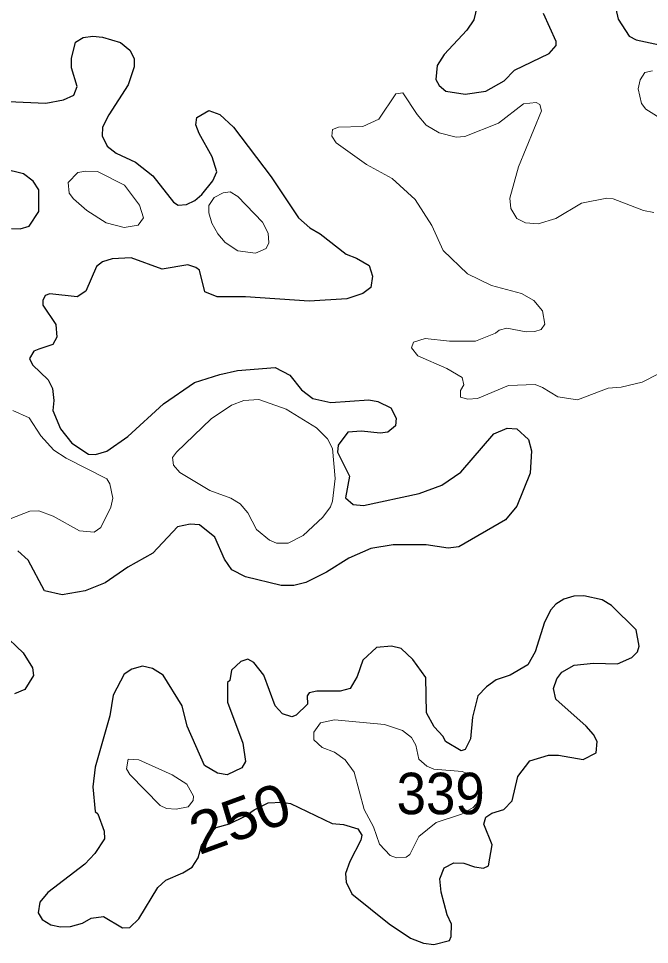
# Model space of a CAD drawing. Extents: x 763.2 to 816.8, y 7896.5 to 7952.7.
# Drawn here: x 810.643 to 813.072, y 7945.343 to 7948.912 of the extents above; entities that cross this region are included whole.
import ezdxf
from ezdxf.enums import TextEntityAlignment as Align

# ---------------------------------------------------------------- set-up
doc = ezdxf.new("R2010")
doc.units = 0
doc.header["$LTSCALE"] = 0.064
doc.layers.add('1', color=7, linetype='Continuous', lineweight=25)
doc.layers.add('2', color=7, linetype='Continuous', lineweight=13)
doc.layers.add('21', color=7, linetype='Continuous')
doc.layers.add('61', color=7, linetype='Continuous')

msp = doc.modelspace()

# ---------------------------------------------------------------- linework, layer by layer
at = {"layer": '1'}
for points in [[(812.4139, 7948.984), (812.3958, 7948.906), (812.3696, 7948.8665), (812.2821, 7948.7726), (812.2547, 7948.7308), (812.2498, 7948.6767), (812.2622, 7948.6535), (812.2883, 7948.6314), (812.3632, 7948.6201), (812.4419, 7948.6321), (812.5127, 7948.6713), (812.5532, 7948.713), (812.6867, 7948.7762), (812.7127, 7948.8071), (812.7132, 7948.8234), (812.6641, 7948.9315)], [(812.9433, 7948.9494), (812.9514, 7948.9097), (812.9938, 7948.8442), (813.0209, 7948.8292), (813.1116, 7948.8106)], [(810.6029, 7948.5918), (810.7474, 7948.5858), (810.8159, 7948.5984), (810.8552, 7948.6165), (810.8686, 7948.6494), (810.8463, 7948.7219), (810.8462, 7948.7572), (810.8618, 7948.8206), (810.8917, 7948.8381), (810.9291, 7948.8433), (810.9662, 7948.8397), (811.0361, 7948.8189), (811.0712, 7948.7896), (811.0875, 7948.7579)], [(811.0875, 7948.7579), (811.0876, 7948.7251), (811.0648, 7948.6561), (810.9901, 7948.5409), (810.9666, 7948.4924), (810.9647, 7948.459)], [(810.9647, 7948.459), (810.984, 7948.4202), (811.0194, 7948.393), (811.0927, 7948.3586), (811.1606, 7948.3054), (811.2394, 7948.2043), (811.2578, 7948.1928), (811.2892, 7948.1943), (811.322, 7948.2104), (811.3484, 7948.2332), (811.3913, 7948.2858), (811.4063, 7948.3209), (811.3889, 7948.3786), (811.338, 7948.4684), (811.3262, 7948.5015), (811.3294, 7948.5304), (811.3755, 7948.557), (811.4186, 7948.5415), (811.4701, 7948.4923), (811.6152, 7948.301), (811.7205, 7948.1434), (811.7643, 7948.1043), (811.8041, 7948.0815), (811.905, 7948.0038), (811.9446, 7947.9884), (811.9926, 7947.9594), (812.006, 7947.9187), (811.9991, 7947.875), (811.9688, 7947.8519), (811.9075, 7947.8318), (811.7616, 7947.8229), (811.5167, 7947.8393), (811.4075, 7947.8396), (811.3601, 7947.8584), (811.34, 7947.9415), (811.3259, 7947.9525), (811.2948, 7947.962), (811.1963, 7947.9461), (811.0762, 7947.9887), (811.0039, 7947.9854), (810.9666, 7947.9733), (810.9435, 7947.9558), (810.9016, 7947.8608), (810.8684, 7947.8395), (810.7638, 7947.8506), (810.7453, 7947.8444), (810.7364, 7947.8244), (810.7364, 7947.8064), (810.7864, 7947.7318), (810.79, 7947.6832), (810.7747, 7947.6551), (810.7214, 7947.637), (810.7011, 7947.6297), (810.6856, 7947.6015), (810.6971, 7947.5763), (810.7572, 7947.5185), (810.7738, 7947.4852), (810.7788, 7947.4392), (810.7743, 7947.4014), (810.8044, 7947.33), (810.8485, 7947.2748), (810.9121, 7947.233), (810.939, 7947.2315), (810.9828, 7947.2441), (811.0637, 7947.3007), (811.2017, 7947.4272), (811.3205, 7947.5085), (811.4181, 7947.5401), (811.4854, 7947.5546), (811.6317, 7947.5662), (811.6874, 7947.5365), (811.7331, 7947.48), (811.776, 7947.4472), (811.8454, 7947.4318), (811.9913, 7947.4414), (812.0269, 7947.4362), (812.0769, 7947.4112), (812.0965, 7947.3715), (812.0951, 7947.3415), (812.065, 7947.3177), (812.0353, 7947.3136), (811.963, 7947.3215), (811.9108, 7947.3168), (811.8734, 7947.2668), (811.8717, 7947.2404), (811.9175, 7947.1483), (811.9015, 7947.0643), (811.9317, 7947.0389), (811.9711, 7947.0342), (812.1855, 7947.0812), (812.2727, 7947.113), (812.3463, 7947.1635), (812.4734, 7947.3114), (812.524, 7947.3323), (812.5612, 7947.3308)], [(810.6159, 7948.1021), (810.649, 7948.1007), (810.6832, 7948.1107), (810.7212, 7948.1677), (810.7211, 7948.251), (810.6992, 7948.2854), (810.6613, 7948.3127), (810.5833, 7948.3324)], [(812.5612, 7947.3308), (812.6064, 7947.2895), (812.6177, 7947.2453), (812.6127, 7947.1598), (812.5614, 7947.0318), (812.5179, 7946.9802)], [(812.5179, 7946.9802), (812.3384, 7946.8757), (812.2972, 7946.8698), (812.2128, 7946.8828), (812.0861, 7946.8828), (812, 7946.8695), (811.9145, 7946.8318), (811.8282, 7946.7773), (811.749, 7946.7376), (811.7024, 7946.7269), (811.654, 7946.7268), (811.5168, 7946.7596), (811.4636, 7946.7869), (811.4363, 7946.8286), (811.3986, 7946.9133), (811.34, 7946.96), (811.3039, 7946.9632), (811.2548, 7946.9529), (811.1595, 7946.8512), (811.0631, 7946.7973), (810.9758, 7946.7372), (810.8996, 7946.7056), (810.8108, 7946.6907), (810.7429, 7946.7056), (810.6795, 7946.8237), (810.6406, 7946.8596)], [(812.4664, 7945.7267), (812.4341, 7945.8073), (812.4427, 7945.8331), (812.4656, 7945.8495), (812.5111, 7945.8636), (812.5436, 7945.8969), (812.5661, 7945.99), (812.6115, 7946.051), (812.6843, 7946.0725), (812.7223, 7946.0725), (812.8169, 7946.0562), (812.8675, 7946.0817), (812.8708, 7946.1256), (812.8572, 7946.152), (812.8292, 7946.1848), (812.7119, 7946.2882), (812.7034, 7946.3295), (812.7163, 7946.3663), (812.7348, 7946.3928), (812.7829, 7946.4194), (812.857, 7946.4275), (812.9492, 7946.4243), (813.0052, 7946.4484), (813.0268, 7946.4704), (813.0334, 7946.4922), (813.0216, 7946.5555), (812.926, 7946.6498), (812.8899, 7946.6709), (812.82, 7946.6869), (812.7814, 7946.6854), (812.7433, 7946.674), (812.7121, 7946.6547), (812.6927, 7946.6332), (812.6685, 7946.5846), (812.6325, 7946.4704), (812.6038, 7946.4205), (812.5366, 7946.3815), (812.4824, 7946.3629), (812.4447, 7946.3366), (812.4115, 7946.3019), (812.3913, 7946.2191), (812.3834, 7946.1352), (812.3628, 7946.0942), (812.3472, 7946.0892), (812.2865, 7946.1248), (812.2775, 7946.1447), (812.2434, 7946.1822), (812.2139, 7946.2356), (812.2119, 7946.3725), (812.1606, 7946.4412)], [(810.5799, 7946.5442), (810.6604, 7946.467), (810.697, 7946.4098), (810.7009, 7946.3791), (810.6669, 7946.3258), (810.6275, 7946.3089)], [(812.1606, 7946.4412), (812.1157, 7946.4836), (812.0787, 7946.4931), (812.0214, 7946.4881), (811.9688, 7946.4385), (811.9468, 7946.3759), (811.9196, 7946.3296), (811.8816, 7946.3187), (811.7917, 7946.319), (811.7625, 7946.3125), (811.7537, 7946.3009), (811.7552, 7946.2696), (811.712, 7946.2267), (811.6947, 7946.2204), (811.6587, 7946.2318), (811.6308, 7946.2627), (811.5875, 7946.3808), (811.5485, 7946.4301), (811.5253, 7946.4423), (811.499, 7946.4337), (811.4625, 7946.4005), (811.4559, 7946.3609), (811.4479, 7946.3527), (811.4477, 7946.2771), (811.5067, 7946.1186), (811.5165, 7946.048), (811.5024, 7946.0243), (811.4464, 7945.997), (811.4089, 7946.0034), (811.3592, 7946.0333), (811.2916, 7946.1844), (811.2732, 7946.2632), (811.1993, 7946.3813), (811.1584, 7946.4061), (811.1198, 7946.4157), (811.0796, 7946.4044), (811.0493, 7946.3849), (811.0078, 7946.3041), (810.9942, 7946.2246), (810.9383, 7946.0265), (810.9287, 7945.9509), (810.9384, 7945.8561), (810.9482, 7945.8465), (810.9731, 7945.78), (810.9737, 7945.7507), (810.937, 7945.6936), (810.8976, 7945.6523), (810.7556, 7945.5429), (810.7254, 7945.5064), (810.7183, 7945.4647), (810.7344, 7945.439), (810.7678, 7945.4188), (810.8042, 7945.4104), (810.8429, 7945.4118), (810.8889, 7945.4252), (810.9225, 7945.4448), (810.9697, 7945.4513), (811.0433, 7945.4074), (811.0713, 7945.4081), (811.1062, 7945.4422), (811.179, 7945.5622), (811.2095, 7945.5909), (811.276, 7945.6187), (811.3116, 7945.6411), (811.3342, 7945.6766), (811.3476, 7945.7242), (811.3798, 7945.7686), (811.4041, 7945.7944), (811.4548, 7945.808), (811.5157, 7945.837), (811.5502, 7945.8613), (811.6047, 7945.8885), (811.6567, 7945.891), (811.6904, 7945.8866), (811.8503, 7945.8088), (811.8946, 7945.8057), (811.9498, 7945.7884), (811.9648, 7945.7639), (811.961, 7945.7446), (811.918, 7945.6624), (811.9014, 7945.6161), (811.9047, 7945.5829), (811.9267, 7945.5379), (812.0701, 7945.4228), (812.1528, 7945.3676), (812.2029, 7945.3482), (812.2424, 7945.343), (812.302, 7945.3582), (812.3088, 7945.3733), (812.3104, 7945.421), (812.2939, 7945.457), (812.2699, 7945.545), (812.2647, 7945.5958), (812.2824, 7945.638), (812.3195, 7945.6583)], [(812.3195, 7945.6583), (812.3581, 7945.6567), (812.3984, 7945.6419), (812.4338, 7945.6374), (812.453, 7945.6455), (812.4664, 7945.7267)]]:
    msp.add_lwpolyline(points, dxfattribs=at)
at = {"layer": '2'}
for points in [[(813.0838, 7948.7101), (813.0551, 7948.7035), (813.0373, 7948.6759), (813.0287, 7948.6403), (813.0422, 7948.5835), (813.058, 7948.5627), (813.1343, 7948.5142)], [(813.0893, 7948.1645), (813.0491, 7948.1712), (812.9323, 7948.2165), (812.9089, 7948.2188), (812.8111, 7948.2006), (812.7119, 7948.141), (812.6441, 7948.1204), (812.5949, 7948.1236), (812.5617, 7948.1408), (812.5392, 7948.1791), (812.5343, 7948.219), (812.5683, 7948.3399), (812.6565, 7948.5552), (812.6505, 7948.5798), (812.6368, 7948.5885), (812.588, 7948.5833), (812.4917, 7948.5086), (812.3614, 7948.4573), (812.3283, 7948.454), (812.2622, 7948.4706), (812.2129, 7948.5), (812.1777, 7948.5418), (812.1226, 7948.6246), (812.0952, 7948.6209), (812.0304, 7948.5232), (811.9693, 7948.4957), (811.8751, 7948.4933), (811.8519, 7948.4844), (811.8489, 7948.4579), (811.8658, 7948.4323), (811.9829, 7948.3492), (812.082, 7948.2945), (812.1708, 7948.2139), (812.2348, 7948.1137), (812.2779, 7948.0173), (812.3714, 7947.9281), (812.4647, 7947.8832), (812.5796, 7947.8518), (812.627, 7947.8247), (812.6602, 7947.7849), (812.6701, 7947.7336), (812.6558, 7947.713), (812.6316, 7947.7048), (812.5981, 7947.7046), (812.5237, 7947.7176), (812.4939, 7947.711)], [(812.4939, 7947.711), (812.479, 7947.6993), (812.4023, 7947.6687), (812.3023, 7947.6684), (812.2086, 7947.6783), (812.164, 7947.6645)], [(812.164, 7947.6645), (812.1563, 7947.6421), (812.1811, 7947.6122), (812.2925, 7947.5631), (812.3512, 7947.5282), (812.3578, 7947.4999), (812.345, 7947.4779), (812.3448, 7947.4521), (812.3731, 7947.445), (812.4106, 7947.4475), (812.53, 7947.4973), (812.6319, 7947.5008), (812.6611, 7947.4902), (812.7197, 7947.4531), (812.7951, 7947.4418), (812.9137, 7947.4874), (812.9636, 7947.491), (813.0441, 7947.5098), (813.1079, 7947.5416)], [(810.61, 7946.983), (810.6867, 7947.0125), (810.7205, 7947.0141), (810.7765, 7946.9931), (810.8771, 7946.9366), (810.9338, 7946.9325), (810.96, 7946.9499), (810.9987, 7947.0284), (811.0054, 7947.0626), (810.9939, 7947.1178), (810.9822, 7947.1375), (810.826, 7947.2172), (810.7792, 7947.2486), (810.7288, 7947.3039), (810.6834, 7947.3732), (810.6204, 7947.4006)]]:
    msp.add_lwpolyline(points, dxfattribs=at)
for points in [[(810.9806, 7948.1239), (810.9056, 7948.172), (810.8539, 7948.2162), (810.8384, 7948.238), (810.8339, 7948.2796), (810.8715, 7948.3176), (810.9014, 7948.3239), (810.9471, 7948.3224), (811.0505, 7948.269), (811.109, 7948.1926), (811.1239, 7948.1439), (811.1035, 7948.1153), (811.05, 7948.1058)], [(811.438, 7948.0487), (811.4103, 7948.082), (811.3877, 7948.1223), (811.3756, 7948.1624), (811.3754, 7948.1914), (811.3959, 7948.2216), (811.4302, 7948.2403), (811.4574, 7948.2434), (811.4876, 7948.2262), (811.5828, 7948.1264), (811.6036, 7948.0848), (811.6072, 7948.0471), (811.5958, 7948.0254), (811.5555, 7948.0071), (811.4867, 7948.0164)], [(811.4966, 7947.0407), (811.4603, 7947.0636), (811.3799, 7947.0926), (811.2637, 7947.1622), (811.2392, 7947.1908), (811.2359, 7947.2192), (811.2513, 7947.2406), (811.3847, 7947.3684), (811.4629, 7947.4211), (811.5102, 7947.4398), (811.5681, 7947.4432), (811.6732, 7947.4059), (811.7901, 7947.3343), (811.8322, 7947.292), (811.8524, 7947.2544), (811.8617, 7947.1387), (811.8525, 7947.0513), (811.844, 7947.0299), (811.8146, 7946.9902), (811.739, 7946.9198), (811.681, 7946.8895), (811.6358, 7946.8895), (811.6087, 7946.901), (811.5589, 7946.9428), (811.5264, 7947.006)], [(811.901, 7946.0542), (811.8594, 7946.0839), (811.812, 7946.1025), (811.7802, 7946.1318), (811.7799, 7946.161), (811.8057, 7946.1969), (811.86, 7946.2088), (812.0517, 7946.1911), (812.1213, 7946.1677), (812.1565, 7946.1407), (812.1723, 7946.1116), (812.1841, 7946.0567), (812.2148, 7946.0301), (812.2423, 7946.0186), (812.3516, 7946.01), (812.4149, 7945.9839), (812.4254, 7945.9434), (812.4213, 7945.9027), (812.393, 7945.8704), (812.3481, 7945.845), (812.2511, 7945.8128), (812.184, 7945.7586), (812.15, 7945.6904), (812.136, 7945.6793), (812.0986, 7945.6767), (812.0738, 7945.6862), (812.0333, 7945.7302), (812.01, 7945.7959), (811.9734, 7945.8629), (811.9354, 7946.0071)], [(811.1063, 7946.0543), (811.065, 7946.0573), (811.0582, 7946.0196), (811.0711, 7945.9979), (811.1885, 7945.8784), (811.2129, 7945.8674), (811.2499, 7945.864), (811.2955, 7945.8729), (811.3156, 7945.8979), (811.3162, 7945.9141), (811.2904, 7945.9603), (811.2346, 7945.9966)]]:
    msp.add_lwpolyline(points, close=True, dxfattribs=at)

# ---------------------------------------------------------------- texts
at = {"layer": '21', "width": 0.95}
msp.add_text('339', height=0.16, dxfattribs=at).set_placement((812.0988, 7945.8449))
at = {"layer": '61', "width": 1.1}
msp.add_text('250', height=0.16, rotation=20.114, dxfattribs=at).set_placement((811.5226, 7945.7544), align=Align.CENTER)

doc.saveas('drawing.dxf')
